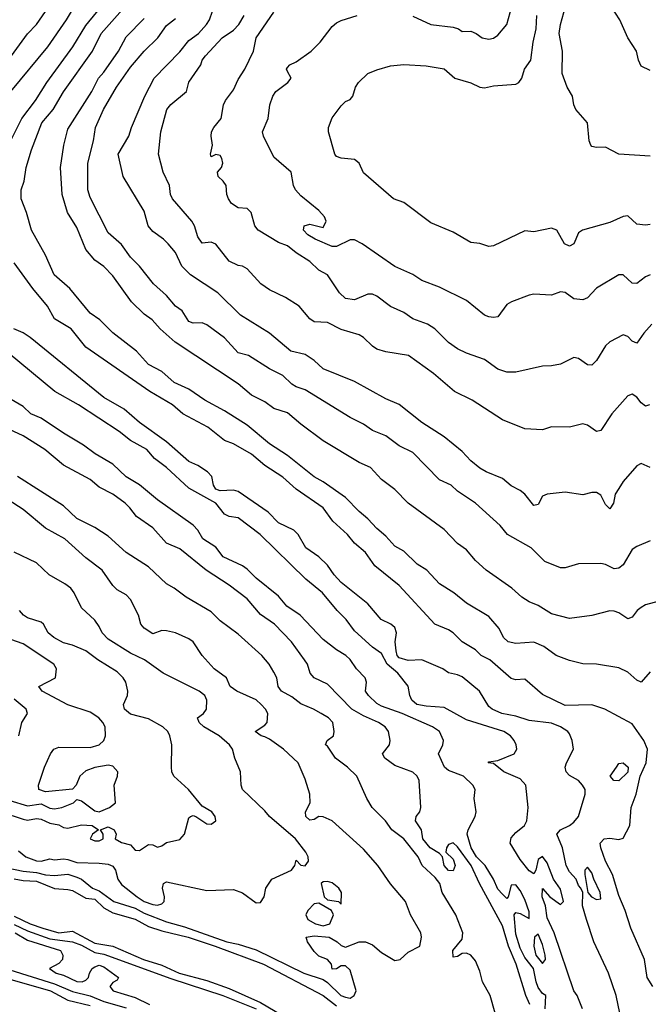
# Model space of a CAD drawing. Header units: metres. Extents: x -46681 to -43747, y -240911 to -237677.
# Tile 600 of 656: x -46072 to -46002, y -238559 to -238448. Entities that reach past the tile are written whole.
import ezdxf

# ---------------------------------------------------------------- set-up
doc = ezdxf.new("R2010")
doc.units = ezdxf.units.M
doc.layers.add('CONTOUR_INDEX', color=1, linetype='Continuous')
doc.layers.add('CONTOUR_INTER', color=3, linetype='Continuous')

msp = doc.modelspace()

# ---------------------------------------------------------------- linework, layer by layer
at = {"layer": 'CONTOUR_INDEX'}
for points, elevation in [([(-46001.6, -238521.35), (-46002.6, -238522.52), (-46003.1, -238522.28), (-46004.1, -238521.4), (-46005.1, -238520.91), (-46007.6, -238520.49), (-46009.1, -238520.48), (-46010.6, -238520.08), (-46012.1, -238519.52), (-46013.48, -238518.52), (-46014.6, -238518.04), (-46016.6, -238518.2), (-46017.46, -238518.02), (-46017.97, -238517.52), (-46018.45, -238516.52), (-46019.6, -238515.19), (-46022.1, -238513.7), (-46023.53, -238512.52), (-46025.13, -238511.52), (-46026.54, -238510.02), (-46027.6, -238509.34), (-46029.1, -238507.89), (-46030.1, -238507.31), (-46031.1, -238506.19), (-46032.1, -238505.34), (-46033.1, -238504.25), (-46034.1, -238503.44), (-46035.6, -238501.88), (-46038.1, -238500.12), (-46039.1, -238499.59), (-46042.1, -238497.2), (-46044.1, -238495.89), (-46046.6, -238493.8), (-46049.1, -238492.2), (-46051.32, -238491.02), (-46053.1, -238489.76), (-46054.72, -238489.02), (-46056.1, -238487.79), (-46057.6, -238487.01), (-46058.96, -238485.52), (-46061.6, -238483.49), (-46063.02, -238482.02), (-46064.1, -238481.28), (-46066.4, -238478.52), (-46068.14, -238477.02), (-46069.1, -238474.82), (-46070.68, -238472.02), (-46071.24, -238470.02), (-46071.83, -238468.52), (-46071.81, -238467.52), (-46071.49, -238466.52), (-46071.26, -238465.02), (-46070.68, -238463.02), (-46069.5, -238460.02), (-46068.25, -238458.52), (-46067.1, -238456.57), (-46063.86, -238452.02), (-46062.87, -238450.02), (-46060.19, -238447.02)], 105), ([(-46001.41, -238482.52), (-46002.32, -238483.52), (-46003.1, -238484.65), (-46003.6, -238484.41), (-46004.1, -238483.89), (-46004.6, -238483.72), (-46006.1, -238484.5), (-46006.6, -238484.95), (-46007.6, -238486.56), (-46008.1, -238487.09), (-46008.6, -238487.06), (-46009.6, -238486.35), (-46010.1, -238486.23), (-46011.6, -238486.98), (-46012.6, -238487.18), (-46013.6, -238487.22), (-46016.6, -238487.88), (-46017.6, -238487.87), (-46018.6, -238487.53), (-46020.1, -238486.48), (-46022.1, -238485.77), (-46023.1, -238485.26), (-46024.1, -238484.56), (-46025.62, -238483.02), (-46026.46, -238482.52), (-46028.1, -238481.93), (-46029.1, -238481.21), (-46030.6, -238480.55), (-46032.1, -238479.37), (-46032.6, -238479.17), (-46033.1, -238479.16), (-46034.6, -238479.78), (-46035.6, -238479.66), (-46036.29, -238479.02), (-46037.6, -238477.01), (-46038.6, -238476.48), (-46039.6, -238475.53), (-46041.1, -238474.56), (-46042.1, -238473.75), (-46043.1, -238473.4), (-46045.35, -238472.02), (-46045.73, -238471.52), (-46046.14, -238470.02), (-46046.6, -238469.59), (-46047.6, -238469.53), (-46048.32, -238469.02), (-46048.68, -238468.52), (-46048.85, -238468.02), (-46048.94, -238467.02), (-46049.26, -238466.52), (-46049.81, -238466.02), (-46049.89, -238465.52), (-46049.45, -238465.02), (-46049.32, -238464.52), (-46049.43, -238464.02), (-46049.6, -238463.68), (-46050.1, -238463.56), (-46050.6, -238463.8), (-46050.67, -238463.52), (-46050.46, -238462.52), (-46050.61, -238461.52), (-46050.57, -238461.02), (-46050.32, -238460.52), (-46049.48, -238459.52), (-46049.22, -238458.02), (-46049.01, -238457.52), (-46048.1, -238456.33), (-46047.6, -238455.17), (-46046.84, -238454.02), (-46045.88, -238452.02), (-46045.6, -238450.52), (-46043.6, -238447.66)], 110), ([(-46015.04, -238558.52), (-46015.49, -238557.52), (-46016.56, -238554.02), (-46017.41, -238552.02), (-46018.1, -238549.76), (-46020.66, -238545.02), (-46021.58, -238543.02), (-46023.1, -238540.93), (-46023.6, -238540.49), (-46024.1, -238540.67), (-46024.35, -238541.02), (-46024.39, -238541.52), (-46023.6, -238542.28), (-46023.35, -238543.02), (-46023.6, -238543.59), (-46024.1, -238543.57), (-46024.61, -238543.02), (-46024.79, -238542.02), (-46025.1, -238541.66), (-46026.17, -238541.02), (-46026.96, -238540.02), (-46027.12, -238539.02), (-46027.8, -238538.02), (-46027.71, -238537.52), (-46027.3, -238537.02), (-46027.19, -238536.52), (-46027.37, -238533.52), (-46027.6, -238533.02), (-46028.1, -238532.58), (-46030.1, -238531.83), (-46031.2, -238531.02), (-46031.46, -238530.52), (-46030.71, -238529.52), (-46030.61, -238529.02), (-46030.82, -238528.02), (-46031.17, -238527.52), (-46031.91, -238527.02), (-46033.6, -238526.28), (-46034.92, -238525.52), (-46037.6, -238522.73), (-46039.12, -238522.02), (-46039.54, -238521.52), (-46039.86, -238520.52), (-46040.17, -238520.02), (-46041.65, -238518.02), (-46043.54, -238516.02), (-46045.1, -238514.96), (-46046.6, -238513.19), (-46048.6, -238511.67), (-46051.15, -238510.02), (-46054.1, -238507.61), (-46055.6, -238507), (-46057.1, -238505.28), (-46058.96, -238504.02), (-46059.68, -238503.02), (-46060.21, -238502.52), (-46061.6, -238501.52), (-46063.1, -238500.72), (-46064.1, -238499.89), (-46067.1, -238498.27), (-46069.17, -238496.52), (-46071.6, -238495), (-46073.6, -238494.07)], 100), ([(-46073.1, -238535.74), (-46071.1, -238536.35), (-46069.6, -238536.12), (-46068.6, -238536.59), (-46068.1, -238536.69), (-46067.27, -238536.52), (-46065.96, -238536.02), (-46065.6, -238535.62), (-46065.1, -238535.77), (-46063.6, -238536.89), (-46063.1, -238537.02), (-46061.97, -238536.52), (-46061.3, -238536.02), (-46061.45, -238534.02), (-46061.05, -238533.02), (-46061.03, -238532.52), (-46061.6, -238531.9), (-46062.1, -238531.79), (-46063.6, -238532.06), (-46064.6, -238532.41), (-46065.25, -238533.02), (-46065.68, -238534.02), (-46066.1, -238534.48), (-46069.1, -238534.79), (-46069.84, -238534.52), (-46069.9, -238534.02), (-46069.22, -238532.02), (-46068.54, -238530.52), (-46068.18, -238530.02), (-46067.6, -238529.79), (-46064.1, -238529.81), (-46063.12, -238529.52), (-46062.57, -238529.02), (-46062.4, -238528.52), (-46062.43, -238527.52), (-46062.7, -238527.02), (-46063.15, -238526.52), (-46064.1, -238525.88), (-46066.6, -238525.05), (-46069.49, -238523.52), (-46069.83, -238523.02), (-46068, -238522.02), (-46067.88, -238521.02), (-46068.17, -238520.52), (-46071.6, -238518.24), (-46073.6, -238517.51)], 95), ([(-46072.6, -238548.65), (-46070.81, -238549.52), (-46069.41, -238550.02), (-46067.6, -238550.52), (-46066.1, -238550.35), (-46063.6, -238551.69), (-46061.6, -238552.02), (-46058.16, -238553.52), (-46056.1, -238554.13), (-46054.18, -238555.02), (-46051.1, -238555.87), (-46048.6, -238556.76), (-46045.1, -238558.3), (-46038.1, -238562.44)], 100)]:
    msp.add_lwpolyline(points, dxfattribs=dict(at, elevation=elevation))
at = {"layer": 'CONTOUR_INTER'}
for points, elevation in [([(-46073.24, -238462.52), (-46071.74, -238459.52), (-46070.22, -238457.52), (-46068.96, -238455.52), (-46066.05, -238451.52), (-46064.6, -238449.15), (-46060.85, -238444.52)], 104), ([(-46072.91, -238452.52), (-46071.1, -238450.08), (-46070.1, -238449.04), (-46067.34, -238445.02)], 102), ([(-46072.98, -238456.52), (-46068.83, -238451.52), (-46066.74, -238448.52), (-46065.85, -238447.02)], 103), ([(-46001.6, -238498.53), (-46002.6, -238498.08), (-46003.1, -238498.35), (-46004.6, -238500.08), (-46005.1, -238500.87), (-46005.5, -238501.52), (-46005.68, -238502.52), (-46006.1, -238503.15), (-46006.6, -238502.65), (-46007.1, -238501.63), (-46007.6, -238501.33), (-46008.1, -238501.32), (-46009.1, -238501.6), (-46011.1, -238501.27), (-46013.1, -238501.52), (-46013.6, -238501.75), (-46014.1, -238502.66), (-46014.6, -238502.77), (-46015.59, -238501.52), (-46016.1, -238501.09), (-46017.1, -238500.59), (-46018.1, -238499.75), (-46019.92, -238499.02), (-46020.6, -238498.59), (-46021.6, -238497.78), (-46022.6, -238496.73), (-46024.6, -238495.11), (-46027.08, -238493.52), (-46029.6, -238491.48), (-46031.1, -238490.87), (-46034.6, -238488.92), (-46038.1, -238487.52), (-46039.1, -238486.57), (-46040.1, -238485.92), (-46041.7, -238485.52), (-46044.1, -238483.53), (-46047.33, -238481.52), (-46049.86, -238479.02), (-46052.93, -238477.02), (-46053.87, -238476.02), (-46054.6, -238474.5), (-46055.41, -238473.52), (-46055.91, -238473.02), (-46057.1, -238472.17), (-46057.64, -238471.52), (-46058.1, -238469.9), (-46060.42, -238466.02), (-46060.97, -238463.52), (-46059.79, -238461.52), (-46059.49, -238460.52), (-46058.02, -238457.02), (-46056.97, -238455.02), (-46054.1, -238452.08), (-46053.1, -238450.8), (-46052.02, -238450.02), (-46051.11, -238449.02), (-46050.78, -238448.52), (-46050.46, -238447.52)], 108), ([(-46028.1, -238448.08), (-46026.1, -238449.01), (-46023.6, -238449.34), (-46023.01, -238449.52), (-46022.6, -238449.82), (-46021.6, -238449.79), (-46021.04, -238450.02), (-46020.35, -238450.52), (-46019.6, -238450.66), (-46019.1, -238450.55), (-46018.6, -238450.23), (-46017.59, -238449.02), (-46017.05, -238447.02)], 111), ([(-46001.6, -238463.75), (-46005.1, -238463.5), (-46006.6, -238462.74), (-46007.6, -238462.78), (-46008.1, -238462.66), (-46008.21, -238462.52), (-46008.42, -238462.02), (-46008.6, -238460), (-46009.9, -238458.52), (-46010.12, -238458.02), (-46010.27, -238457.02), (-46010.85, -238456.02), (-46011.42, -238454.52), (-46011.37, -238452.02), (-46011.77, -238450.02), (-46011.62, -238449.02), (-46011.04, -238447.02)], 113), ([(-46001.6, -238454.16), (-46002.6, -238453.67), (-46002.89, -238453.02), (-46003.13, -238452.02), (-46004.1, -238450.51), (-46004.99, -238448.52), (-46005.95, -238447.02)], 114), ([(-46000.6, -238513.46), (-46002.1, -238513.89), (-46002.6, -238514.17), (-46003.03, -238514.52), (-46003.6, -238515.26), (-46004.1, -238515.43), (-46005.1, -238514.76), (-46005.6, -238514.58), (-46006.1, -238514.56), (-46008.1, -238515.06), (-46010.6, -238515.41), (-46012.6, -238514.9), (-46014.1, -238513.96), (-46015.1, -238513.55), (-46015.93, -238513.02), (-46017.05, -238512.02), (-46019.91, -238510.02), (-46021.1, -238508.92), (-46022.1, -238507.74), (-46023.1, -238507.02), (-46024.6, -238505.47), (-46028.6, -238502.52), (-46030.1, -238500.98), (-46031.6, -238499.89), (-46032.81, -238498.52), (-46034.1, -238497.98), (-46038.1, -238495.56), (-46040.6, -238493.7), (-46042.1, -238492.42), (-46043.6, -238491.94), (-46044.6, -238491.2), (-46046.1, -238490.45), (-46047.6, -238489.19), (-46054.63, -238484.52), (-46056.3, -238483.02), (-46057.2, -238482.02), (-46058.1, -238481.41), (-46059.5, -238480.02), (-46061.6, -238477.11), (-46062.6, -238476.07), (-46063.6, -238475.35), (-46064.6, -238474.17), (-46065.6, -238471.7), (-46066.63, -238470.02), (-46067.25, -238468.02), (-46067.44, -238465.02), (-46067.04, -238462.52), (-46066.6, -238460.74), (-46063.94, -238456.52), (-46063.19, -238455.02), (-46062.6, -238454.36), (-46060.95, -238452.02), (-46060.1, -238450.4), (-46058.1, -238448.35)], 106), ([(-46001.6, -238506.72), (-46003.1, -238507.35), (-46003.6, -238507.69), (-46004.6, -238509.42), (-46005.1, -238509.79), (-46005.6, -238509.87), (-46006.6, -238509.37), (-46007.1, -238509.27), (-46009.6, -238509.31), (-46011.1, -238509.75), (-46011.6, -238509.76), (-46013.35, -238509.02), (-46014.89, -238507.52), (-46017.51, -238506.02), (-46018.35, -238505.02), (-46021.1, -238502.52), (-46023.1, -238501.16), (-46023.83, -238500.52), (-46025.1, -238499.9), (-46028.1, -238496.84), (-46029.6, -238496.1), (-46031.1, -238494.98), (-46032.6, -238494.4), (-46033.6, -238493.68), (-46035.1, -238492.95), (-46040.1, -238489.84), (-46041.1, -238489.51), (-46041.6, -238489.22), (-46042.6, -238488.24), (-46044.1, -238487.52), (-46046.42, -238486.02), (-46047.6, -238485.72), (-46049.1, -238484.04), (-46051.1, -238482.6), (-46051.6, -238482.35), (-46052.6, -238482.41), (-46053.1, -238482.23), (-46053.85, -238481.02), (-46054.6, -238480.49), (-46055.6, -238479.32), (-46057.06, -238478.02), (-46058.6, -238476.03), (-46059.6, -238475.01), (-46060.6, -238473.6), (-46062.1, -238472.32), (-46064.1, -238468.36), (-46064.39, -238467.52), (-46064.37, -238464.52), (-46063.75, -238462.02), (-46063.53, -238460.52), (-46062.63, -238458.52), (-46061.18, -238456.02), (-46059.6, -238453.78), (-46058.09, -238452.02), (-46056.57, -238450.52), (-46055.6, -238449.15), (-46054.6, -238448.34)], 107), ([(-46001.68, -238491.52), (-46002.1, -238491.67), (-46002.6, -238491.29), (-46003.1, -238490.68), (-46003.6, -238490.35), (-46004.1, -238490.51), (-46005.87, -238492.52), (-46007.1, -238494.4), (-46007.6, -238494.51), (-46008.6, -238493.81), (-46009.1, -238493.65), (-46010.6, -238494.01), (-46012.6, -238493.99), (-46013.6, -238494.34), (-46015.6, -238494.21), (-46018.1, -238493.22), (-46021.47, -238491.02), (-46023.44, -238490.02), (-46025.8, -238488.02), (-46028.58, -238486.02), (-46031.1, -238485.59), (-46032.1, -238485.3), (-46032.6, -238484.97), (-46033.6, -238483.99), (-46034.1, -238483.7), (-46036.1, -238483.11), (-46037.6, -238482.34), (-46039.1, -238482.26), (-46039.6, -238481.93), (-46040.77, -238480.52), (-46042.32, -238479.52), (-46044.1, -238478.68), (-46045.07, -238478.02), (-46046.6, -238476.34), (-46047.1, -238476.02), (-46047.6, -238475.96), (-46048.6, -238475.48), (-46050.1, -238473.58), (-46050.6, -238473.36), (-46051.6, -238473.46), (-46052.1, -238472.75), (-46052.45, -238471.52), (-46052.75, -238471.02), (-46054.91, -238468.52), (-46055.14, -238468.02), (-46055.25, -238467.02), (-46055.98, -238465.52), (-46056.48, -238463.52), (-46056.23, -238461.02), (-46055.57, -238458.52), (-46055.1, -238457.96), (-46053.36, -238456.52), (-46053.1, -238455.48), (-46051.75, -238453.52), (-46051.6, -238453.01), (-46051.24, -238452.52), (-46049.36, -238450.52), (-46048.1, -238449.67), (-46047.51, -238449.02), (-46046.93, -238448.02)], 109), ([(-46001.6, -238477), (-46002.1, -238477.21), (-46003.1, -238477.96), (-46003.6, -238477.95), (-46004.6, -238476.99), (-46005.1, -238476.99), (-46007.6, -238478.48), (-46008.6, -238479.56), (-46009.1, -238479.81), (-46010.1, -238479.69), (-46011.1, -238478.98), (-46011.6, -238478.9), (-46012.6, -238479.27), (-46014.6, -238479.17), (-46015.1, -238479.27), (-46017.08, -238480.02), (-46017.6, -238480.33), (-46018.6, -238481.68), (-46019.1, -238481.77), (-46019.6, -238481.69), (-46020.1, -238481.51), (-46022.1, -238479.86), (-46025.1, -238478.38), (-46027.1, -238477.63), (-46028.1, -238476.96), (-46030.1, -238476.06), (-46033.74, -238473.52), (-46034.6, -238473.08), (-46035.1, -238473.08), (-46036.6, -238473.85), (-46037.1, -238473.82), (-46038.99, -238473.02), (-46039.83, -238472.52), (-46040.31, -238472.02), (-46040.23, -238471.52), (-46039.6, -238471.33), (-46038.1, -238471.7), (-46037.77, -238471.02), (-46037.96, -238470.52), (-46038.6, -238469.8), (-46040.6, -238468.17), (-46041.18, -238467.52), (-46041.41, -238467.02), (-46041.66, -238465.52), (-46043.6, -238463.84), (-46044.77, -238461.52), (-46044.86, -238461.02), (-46044.23, -238459.52), (-46044.04, -238458.02), (-46043.71, -238457.02), (-46043.4, -238456.52), (-46042.03, -238455.52), (-46041.69, -238455.02), (-46042.1, -238454.28), (-46042.18, -238454.02), (-46042.1, -238453.85), (-46041.82, -238453.52), (-46041.1, -238453.21), (-46039.45, -238452.02), (-46038.45, -238451.02), (-46037.1, -238449.27), (-46036.6, -238448.83), (-46036.1, -238448.6), (-46034.3, -238448.02)], 111), ([(-46001.6, -238471.36), (-46002.1, -238471.44), (-46003.1, -238471.34), (-46004.1, -238470.42), (-46004.6, -238470.48), (-46006.1, -238471.14), (-46009.14, -238472.02), (-46009.6, -238472.32), (-46010.11, -238473.52), (-46010.6, -238473.8), (-46011.17, -238473.52), (-46012, -238472.02), (-46012.6, -238471.78), (-46014.6, -238472.19), (-46015.6, -238472.09), (-46019.1, -238473.76), (-46019.6, -238473.83), (-46020.6, -238473.5), (-46021.6, -238473.38), (-46023.6, -238472.23), (-46026.1, -238471.18), (-46029.1, -238468.91), (-46030.24, -238468.52), (-46033.6, -238465.62), (-46034.1, -238464.52), (-46034.6, -238464.13), (-46036.1, -238463.95), (-46036.6, -238463.77), (-46036.79, -238463.52), (-46037.5, -238461.02), (-46037.49, -238460.52), (-46037.1, -238459.44), (-46036.1, -238458.12), (-46035.6, -238457.63), (-46035.1, -238457.42), (-46034.8, -238457.02), (-46034.48, -238456.02), (-46034.17, -238455.52), (-46033.1, -238454.52), (-46032.1, -238454.09), (-46030.6, -238453.65), (-46029.1, -238453.48), (-46026.6, -238453.65), (-46024.6, -238453.99), (-46023.39, -238455.02), (-46021.6, -238455.56), (-46020.6, -238456.04), (-46020.1, -238456.11), (-46019.1, -238455.88), (-46016.6, -238455.68), (-46016.24, -238455.52), (-46015.92, -238455.02), (-46015.62, -238454.02), (-46014.9, -238453.02), (-46014.66, -238451.02), (-46014.34, -238449.52), (-46014.24, -238448.02)], 112), ([(-46001.28, -238556.52), (-46001.92, -238555.52), (-46002.24, -238553.52), (-46003.76, -238550.02), (-46004.38, -238548.02), (-46005.1, -238546.36), (-46005.8, -238544.02), (-46006.57, -238542.52), (-46007.09, -238541.02), (-46007.17, -238540.52), (-46006.73, -238540.02), (-46006.1, -238539.96), (-46005.1, -238540.09), (-46004.6, -238539.94), (-46003.85, -238538.52), (-46003.72, -238536.52), (-46003.17, -238535.02), (-46002.7, -238533.02), (-46002.03, -238531.52), (-46001.88, -238530.02), (-46002.3, -238529.02), (-46003.6, -238527.16), (-46006.65, -238525.52), (-46008.1, -238525.06), (-46011.1, -238525.13), (-46013.6, -238523.9), (-46015.6, -238522.17), (-46016.6, -238522.27), (-46017.1, -238522.1), (-46019.49, -238520.02), (-46020.47, -238519.52), (-46021.1, -238518.89), (-46022.6, -238518.02), (-46023.6, -238517), (-46024.1, -238516.66), (-46025.62, -238516.02), (-46029.6, -238511.72), (-46032.32, -238509.52), (-46033.39, -238508.02), (-46034.6, -238506.97), (-46035.39, -238506.02), (-46037.02, -238504.52), (-46038.12, -238503.02), (-46041.1, -238500.95), (-46042.6, -238499.6), (-46044.6, -238498.29), (-46046.1, -238497.05), (-46048.1, -238495.89), (-46049.1, -238495.53), (-46050.99, -238494.02), (-46053.77, -238492.52), (-46054.94, -238491.52), (-46057.46, -238490.02), (-46064.6, -238485.07), (-46066.23, -238483.02), (-46068.1, -238481.92), (-46068.89, -238480.52), (-46070.53, -238478.52), (-46072.6, -238475.66)], 104), ([(-46004.97, -238559.52), (-46005.4, -238557.52), (-46006.24, -238555.02), (-46007.88, -238551.52), (-46008.72, -238549.02), (-46009.14, -238547.52), (-46009.13, -238546.02), (-46009.32, -238545.52), (-46009.6, -238545.23), (-46009.84, -238544.52), (-46010.6, -238543.72), (-46010.99, -238543.02), (-46011.39, -238541.02), (-46012.01, -238539.52), (-46011.62, -238539.02), (-46010.6, -238538.55), (-46010.1, -238538.16), (-46009.6, -238537.52), (-46008.86, -238535.02), (-46008.87, -238534.52), (-46009.15, -238534.02), (-46009.6, -238533.52), (-46010.6, -238532.93), (-46010.99, -238532.52), (-46011.07, -238532.02), (-46010.95, -238531.52), (-46010.16, -238530.02), (-46010.29, -238529.02), (-46010.6, -238528.29), (-46010.8, -238528.02), (-46011.62, -238527.52), (-46012.6, -238527.09), (-46015.1, -238526.8), (-46016.6, -238526.31), (-46018.14, -238526.02), (-46019.25, -238525.52), (-46019.6, -238525.22), (-46020.64, -238523.52), (-46022.6, -238521.93), (-46023.1, -238521.69), (-46024.1, -238521.49), (-46024.75, -238521.02), (-46027.1, -238520.03), (-46028.6, -238520.1), (-46029.6, -238519.81), (-46029.83, -238519.52), (-46029.95, -238519.02), (-46030.08, -238518.02), (-46029.91, -238517.02), (-46030.1, -238516.41), (-46030.55, -238516.02), (-46031.61, -238515.52), (-46033.1, -238513.76), (-46036.1, -238511.37), (-46036.89, -238510.52), (-46037.6, -238509.45), (-46038.6, -238508.5), (-46040.05, -238507.52), (-46040.9, -238506.02), (-46041.36, -238505.52), (-46043.1, -238504.73), (-46044.26, -238503.52), (-46047.6, -238501.2), (-46048.1, -238501.05), (-46049.6, -238501.13), (-46050.1, -238500.96), (-46050.35, -238500.52), (-46050.54, -238499.52), (-46051.01, -238499.02), (-46052.1, -238498.32), (-46053.1, -238497.86), (-46055.6, -238495.66), (-46058.62, -238493.52), (-46060.32, -238492.02), (-46062.6, -238490.71), (-46070.8, -238484.02), (-46071.6, -238483.5), (-46072.65, -238483.02)], 103), ([(-46009.14, -238559.02), (-46009.75, -238557.52), (-46010.1, -238557), (-46012.33, -238550.52), (-46013.1, -238548.87), (-46013.28, -238547.52), (-46013.67, -238546.52), (-46013.6, -238545.57), (-46012.8, -238546.52), (-46011.6, -238547.35), (-46011.28, -238547.02), (-46011.6, -238545.65), (-46012.37, -238544.52), (-46013.1, -238542.71), (-46013.6, -238542.01), (-46014.1, -238542.35), (-46014.35, -238543.52), (-46014.6, -238543.95), (-46015.1, -238543.59), (-46016.1, -238542.32), (-46017.21, -238540.52), (-46017.1, -238539.91), (-46016.6, -238539.33), (-46015.62, -238538.52), (-46015.37, -238538.02), (-46015.21, -238536.52), (-46015.49, -238534.02), (-46016.1, -238533.33), (-46017.93, -238532.52), (-46019.1, -238531.62), (-46019.67, -238531.52), (-46019.6, -238531.41), (-46018.6, -238531.28), (-46016.77, -238530.52), (-46016.5, -238530.02), (-46016.55, -238529.52), (-46016.79, -238529.02), (-46017.19, -238528.52), (-46017.95, -238528.02), (-46022.1, -238526.73), (-46024.6, -238525.34), (-46026.6, -238525.21), (-46027.63, -238525.02), (-46028.21, -238524.52), (-46028.42, -238524.02), (-46028.6, -238522.96), (-46029.78, -238521.52), (-46030.97, -238520.52), (-46031.6, -238519.3), (-46032.6, -238518.59), (-46034.6, -238516.77), (-46035.53, -238515.52), (-46036.53, -238514.52), (-46038.17, -238512.52), (-46040.02, -238511.02), (-46045.15, -238506.02), (-46047.6, -238504.17), (-46048.6, -238504.02), (-46049.1, -238503.74), (-46050.08, -238502.52), (-46053.1, -238500.84), (-46055.6, -238498.54), (-46056.92, -238497.52), (-46057.79, -238496.52), (-46059.6, -238495.5), (-46060.88, -238494.52), (-46065.42, -238491.52), (-46068.06, -238490.02), (-46074.6, -238484.64)], 102), ([(-46013.3, -238559.02), (-46013.26, -238557.52), (-46013.6, -238557.31), (-46014.1, -238556.65), (-46014.34, -238556.02), (-46014.62, -238554.52), (-46015.6, -238553.28), (-46016.1, -238552.25), (-46016.6, -238550.68), (-46016.77, -238548.52), (-46016.6, -238548.25), (-46016.1, -238548.37), (-46015.1, -238548.94), (-46015.1, -238548.17), (-46015.6, -238546.81), (-46016.1, -238545.81), (-46016.6, -238545.15), (-46017.1, -238545.21), (-46017.44, -238546.52), (-46017.6, -238546.71), (-46018.1, -238546.22), (-46018.6, -238545.65), (-46019.1, -238544.52), (-46020.01, -238543.02), (-46020.99, -238542.02), (-46021.57, -238541.02), (-46022.02, -238539.52), (-46021.92, -238539.02), (-46021.12, -238537.52), (-46021.03, -238537.02), (-46021.24, -238535.52), (-46021.14, -238534.52), (-46021.38, -238534.02), (-46022.44, -238533.02), (-46024.1, -238532.4), (-46024.55, -238532.02), (-46025.24, -238530.52), (-46024.73, -238529.52), (-46024.68, -238529.02), (-46025.1, -238528.02), (-46025.88, -238527.52), (-46029.3, -238526.02), (-46031.6, -238525.19), (-46032.1, -238524.89), (-46033.04, -238524.02), (-46033.36, -238523.52), (-46033.25, -238522.52), (-46033.43, -238522.02), (-46034.37, -238521.02), (-46035.1, -238519.97), (-46035.56, -238519.52), (-46036.6, -238518.92), (-46038.1, -238517.74), (-46040.68, -238515.02), (-46042.14, -238514.02), (-46043.1, -238512.92), (-46045.6, -238510.91), (-46046.6, -238509.89), (-46047.1, -238509.52), (-46049.25, -238508.52), (-46050.1, -238507.45), (-46051.52, -238506.52), (-46052.11, -238505.52), (-46052.6, -238504.98), (-46056.6, -238502.14), (-46058.6, -238500.45), (-46060.1, -238499.56), (-46061.6, -238498.15), (-46063.54, -238497.02), (-46064.84, -238496.02), (-46067.1, -238494.68), (-46069.6, -238493), (-46070.73, -238492.52), (-46071.6, -238491.72), (-46074.1, -238490.26)], 101), ([(-46018.9, -238559.52), (-46019.46, -238557.52), (-46020.31, -238556.02), (-46020.6, -238554.8), (-46021.1, -238553.65), (-46021.6, -238553.01), (-46022.1, -238552.8), (-46022.6, -238552.83), (-46023.1, -238553.18), (-46023.6, -238553.26), (-46023.63, -238552.52), (-46022.6, -238551.22), (-46022.51, -238550.52), (-46023.31, -238548.52), (-46024.83, -238546.02), (-46025.09, -238545.02), (-46025.6, -238544.33), (-46027.04, -238543.02), (-46027.5, -238542.02), (-46029.09, -238540.02), (-46030.45, -238539.02), (-46031.14, -238538.02), (-46032.62, -238536.52), (-46033.22, -238535.52), (-46034.35, -238533.02), (-46035.37, -238532.02), (-46036.74, -238531.02), (-46037.6, -238529.68), (-46037.84, -238529.52), (-46037.66, -238529.02), (-46036.96, -238528.52), (-46036.87, -238528.02), (-46037.04, -238527.02), (-46037.51, -238526.52), (-46038.31, -238526.02), (-46039.17, -238525.52), (-46040.6, -238524.93), (-46041.6, -238524.15), (-46042.74, -238523.52), (-46043.11, -238523.02), (-46043.27, -238522.02), (-46043.6, -238521.41), (-46044.13, -238520.52), (-46044.96, -238519.52), (-46047.6, -238517.14), (-46049.6, -238515.68), (-46050.6, -238514.67), (-46053.41, -238513.02), (-46054.72, -238512.02), (-46055.6, -238511.52), (-46057.6, -238509.63), (-46060.09, -238508.02), (-46062.1, -238506.21), (-46063.6, -238505.24), (-46065.6, -238504.22), (-46067.1, -238502.83), (-46072.21, -238499.52)], 99), ([(-46074.7, -238543.02), (-46071.6, -238543.64), (-46070.1, -238543.77), (-46069.1, -238544.04), (-46068.1, -238544.13), (-46066.6, -238543.98), (-46065.6, -238544.29), (-46065.08, -238544.52), (-46063.85, -238545.52), (-46063.1, -238545.85), (-46061.47, -238547.02), (-46059.1, -238547.77), (-46058.1, -238548.34), (-46055.6, -238549.31), (-46053.6, -238549.85), (-46048.85, -238551.52), (-46047.6, -238551.79), (-46045.6, -238552.43), (-46040.26, -238555.02), (-46038.1, -238555.76), (-46037.6, -238556.08), (-46036.14, -238557.52), (-46035.6, -238557.73), (-46035.1, -238557.83), (-46034.63, -238557.52), (-46034.42, -238557.02), (-46035.1, -238554.69), (-46035.6, -238554.22), (-46036.1, -238554.2), (-46036.6, -238554.55), (-46037.1, -238554.6), (-46037.17, -238554.02), (-46037.6, -238553.52), (-46038.6, -238553.15), (-46039.1, -238552.63), (-46039.85, -238551.52), (-46040.01, -238551.02), (-46039.1, -238550.87), (-46037.45, -238551.02), (-46036.53, -238551.52), (-46036.1, -238551.95), (-46035.6, -238552.13), (-46034.1, -238551.55), (-46033.36, -238551.52), (-46032.6, -238551.86), (-46031.6, -238552.71), (-46030.1, -238553.62), (-46029.5, -238553.52), (-46028.6, -238552.67), (-46027.3, -238552.02), (-46027.13, -238551.02), (-46027.21, -238550.52), (-46028.37, -238548.52), (-46028.91, -238547.02), (-46030.6, -238545.07), (-46031.99, -238543.02), (-46033.6, -238541.19), (-46037.1, -238538.02), (-46038.1, -238537.57), (-46038.6, -238537.54), (-46039.1, -238537.86), (-46039.6, -238537.93), (-46040.03, -238537.52), (-46040.07, -238537.02), (-46039.56, -238536.02), (-46039.6, -238535.02), (-46040.1, -238533.37), (-46040.89, -238531.52), (-46042.54, -238530.02), (-46044.1, -238528.89), (-46044.6, -238528.61), (-46045.04, -238528.52), (-46045.68, -238528.02), (-46044.6, -238527.34), (-46044.35, -238527.02), (-46044.29, -238526.02), (-46044.53, -238525.52), (-46045.01, -238525.02), (-46045.6, -238524.51), (-46047.75, -238523.52), (-46048.48, -238523.02), (-46048.89, -238522.02), (-46050.28, -238521.02), (-46051.62, -238519.52), (-46052.6, -238518.02), (-46053.1, -238517.68), (-46054.6, -238516.99), (-46055.6, -238516.78), (-46056.1, -238516.74), (-46057.1, -238517.1), (-46058.1, -238516.5), (-46058.47, -238516.02), (-46058.7, -238515.02), (-46059.6, -238513.29), (-46060.1, -238512.76), (-46061.1, -238512.2), (-46061.6, -238511.72), (-46062.76, -238510.02), (-46064.6, -238508.62), (-46066.94, -238506.52), (-46069.1, -238505.31), (-46071.6, -238503.23), (-46075.6, -238500.65)], 98), ([(-46072.1, -238541.38), (-46071.31, -238542.02), (-46070.1, -238542.48), (-46069.6, -238542.51), (-46068.6, -238542.26), (-46068.1, -238542.37), (-46067.1, -238542.27), (-46066.6, -238542.32), (-46065.6, -238542.68), (-46063.1, -238542.73), (-46062.1, -238542.86), (-46061.6, -238543.07), (-46061.3, -238543.52), (-46061.03, -238544.52), (-46060.6, -238545.12), (-46058.87, -238546.52), (-46058.07, -238547.02), (-46057.1, -238547.38), (-46056.6, -238547.45), (-46056.1, -238547.29), (-46055.87, -238547.02), (-46055.83, -238546.52), (-46056.04, -238545.52), (-46055.94, -238545.02), (-46055.6, -238544.84), (-46051.1, -238545.79), (-46048.1, -238545.67), (-46047.1, -238546.05), (-46045.6, -238547.18), (-46045.1, -238547.13), (-46044.7, -238546.52), (-46044.52, -238545.52), (-46043.83, -238544.52), (-46041.65, -238543.52), (-46041.27, -238543.02), (-46041.1, -238542.42), (-46040.6, -238542.95), (-46040.1, -238543.05), (-46039.73, -238542.52), (-46039.78, -238542.02), (-46040.02, -238541.52), (-46041.19, -238540.02), (-46044.09, -238537.52), (-46044.6, -238536.9), (-46047.1, -238534.52), (-46047.26, -238534.02), (-46047.32, -238532.52), (-46047.97, -238531.02), (-46048.24, -238530.02), (-46048.56, -238529.52), (-46049.73, -238528.52), (-46051.41, -238527.52), (-46051.96, -238527.02), (-46052.15, -238526.52), (-46051.48, -238526.02), (-46051.11, -238525.52), (-46051.1, -238524.52), (-46051.33, -238524.02), (-46051.95, -238523.52), (-46055.98, -238521.52), (-46058.03, -238520.02), (-46059.6, -238519.27), (-46062.1, -238517.72), (-46062.78, -238517.02), (-46063.1, -238516.28), (-46063.6, -238515.6), (-46065.1, -238514.2), (-46065.89, -238512.52), (-46066.28, -238512.02), (-46066.93, -238511.52), (-46068.7, -238510.52), (-46070.1, -238509.2), (-46072.6, -238507.98)], 97), ([(-46074.1, -238536.99), (-46071.6, -238537.84), (-46071.1, -238537.94), (-46070.1, -238537.74), (-46069.6, -238537.81), (-46068.6, -238538.29), (-46067.6, -238538.47), (-46067.1, -238538.75), (-46066.6, -238538.84), (-46065.1, -238538.45), (-46063.88, -238538.52), (-46063.18, -238539.02), (-46063.85, -238539.52), (-46064.11, -238540.02), (-46063.6, -238540.23), (-46063.1, -238540.24), (-46062.65, -238540.02), (-46062.68, -238539.52), (-46062.95, -238539.02), (-46062.1, -238538.68), (-46061.42, -238539.02), (-46061.22, -238539.52), (-46061.31, -238540.02), (-46060.6, -238540.43), (-46059.6, -238540.7), (-46059.1, -238541.3), (-46058.6, -238541.34), (-46057.6, -238540.64), (-46057.1, -238540.7), (-46056.6, -238540.94), (-46056.1, -238540.82), (-46055.6, -238540.45), (-46054.1, -238540.11), (-46053.58, -238539.52), (-46053.1, -238537.66), (-46052.92, -238537.52), (-46052.6, -238537.41), (-46052.33, -238537.52), (-46051.1, -238538.34), (-46050.6, -238538.39), (-46050.1, -238538.02), (-46050.17, -238537.52), (-46050.53, -238537.02), (-46051.6, -238536.36), (-46053.13, -238534.52), (-46054.78, -238533.02), (-46054.98, -238532.52), (-46055.02, -238532.02), (-46054.99, -238529.52), (-46055.22, -238528.52), (-46055.46, -238528.02), (-46056, -238527.52), (-46057.6, -238526.61), (-46059.6, -238526.08), (-46060.28, -238525.52), (-46060.38, -238525.02), (-46059.94, -238524.02), (-46059.9, -238523.52), (-46060.15, -238522.52), (-46060.42, -238522.02), (-46061.1, -238521.38), (-46063.27, -238520.02), (-46064.6, -238519.02), (-46066.1, -238518.39), (-46067.1, -238518.11), (-46068.17, -238517.52), (-46068.81, -238517.02), (-46069.33, -238516.02), (-46069.6, -238515.8), (-46071.1, -238515.34), (-46071.54, -238515.02), (-46071.99, -238514.52)], 96), ([(-46072.07, -238528.52), (-46071.73, -238527.02), (-46071.11, -238526.02), (-46071.27, -238525.52), (-46072.6, -238524.42)], 94), ([(-46005.37, -238532.02), (-46005.1, -238531.6), (-46004.6, -238531.54), (-46004.04, -238532.02), (-46004.1, -238532.57), (-46005.1, -238533.56), (-46005.67, -238533.52), (-46006.07, -238533.02), (-46005.37, -238532.02)], 104), ([(-46008.6, -238543.18), (-46008.89, -238543.52), (-46008.89, -238544.02), (-46008.57, -238546.02), (-46008.13, -238546.52), (-46007.6, -238546.81), (-46007.1, -238546.73), (-46007.16, -238546.02), (-46007.89, -238544.52), (-46008.1, -238543.82), (-46008.6, -238543.18)], 103), ([(-46072.6, -238544.49), (-46071.6, -238544.68), (-46070.1, -238544.75), (-46068.1, -238545.58), (-46066.6, -238545.67), (-46066.1, -238545.81), (-46064.6, -238546.66), (-46063.6, -238546.78), (-46062.6, -238547.72), (-46061.6, -238548.28), (-46059.1, -238549.01), (-46057.6, -238549.81), (-46056.1, -238550.31), (-46053.18, -238551.02), (-46050.16, -238552.02), (-46044.77, -238554.02), (-46038.1, -238557.54), (-46036.6, -238558.69)], 99), ([(-46038.1, -238544.83), (-46038.33, -238545.02), (-46038, -238546.52), (-46037.6, -238546.83), (-46036.38, -238547.02), (-46036.1, -238547.34), (-46036.07, -238546.02), (-46036.34, -238545.52), (-46037.1, -238544.93), (-46037.6, -238544.78), (-46038.1, -238544.83)], 97), ([(-46039.1, -238547.3), (-46039.8, -238548.02), (-46040.04, -238548.52), (-46039.82, -238549.02), (-46038.96, -238549.52), (-46038.1, -238549.74), (-46037.37, -238549.52), (-46036.96, -238548.52), (-46037.18, -238548.02), (-46038.6, -238547.21), (-46039.1, -238547.3)], 97), ([(-46072.6, -238549.6), (-46071.1, -238550.32), (-46068.6, -238551.21), (-46066.1, -238551.54), (-46065.1, -238551.92), (-46063.6, -238552.73), (-46062.6, -238552.92), (-46055.1, -238555.64), (-46049.31, -238557.52), (-46045.6, -238559.01)], 101), ([(-46072.47, -238550.52), (-46071.1, -238551.35), (-46067.43, -238552.52), (-46067.17, -238553.02), (-46067.21, -238553.52), (-46067.6, -238553.95), (-46068.67, -238554.52), (-46067.92, -238555.02), (-46067.1, -238555.25), (-46065.6, -238555.96), (-46064.99, -238556.02), (-46064.6, -238555.81), (-46064.31, -238555.52), (-46064.2, -238555.02), (-46063.89, -238554.52), (-46063.6, -238554.32), (-46063.1, -238554.15), (-46062.6, -238554.33), (-46060.94, -238555.52), (-46061.1, -238555.8), (-46061.6, -238556.09), (-46061.93, -238556.52), (-46061.56, -238557.02), (-46059.1, -238557.76), (-46057.5, -238558.52)], 102), ([(-46014.1, -238550.69), (-46014.52, -238551.02), (-46014.6, -238552.02), (-46014.35, -238553.02), (-46013.6, -238553.95), (-46013.29, -238553.52), (-46013.3, -238553.02), (-46013.6, -238551.85), (-46014.1, -238550.69)], 101), ([(-46073.1, -238554.67), (-46068.1, -238556.22), (-46066.1, -238557.1), (-46064.1, -238557.57), (-46062.6, -238558.19), (-46060.1, -238558.91)], 103), ([(-46073.1, -238555.71), (-46068.53, -238557.02), (-46066.6, -238558.06), (-46064.1, -238558.65)], 104)]:
    msp.add_lwpolyline(points, dxfattribs=dict(at, elevation=elevation))

doc.saveas('drawing.dxf')
